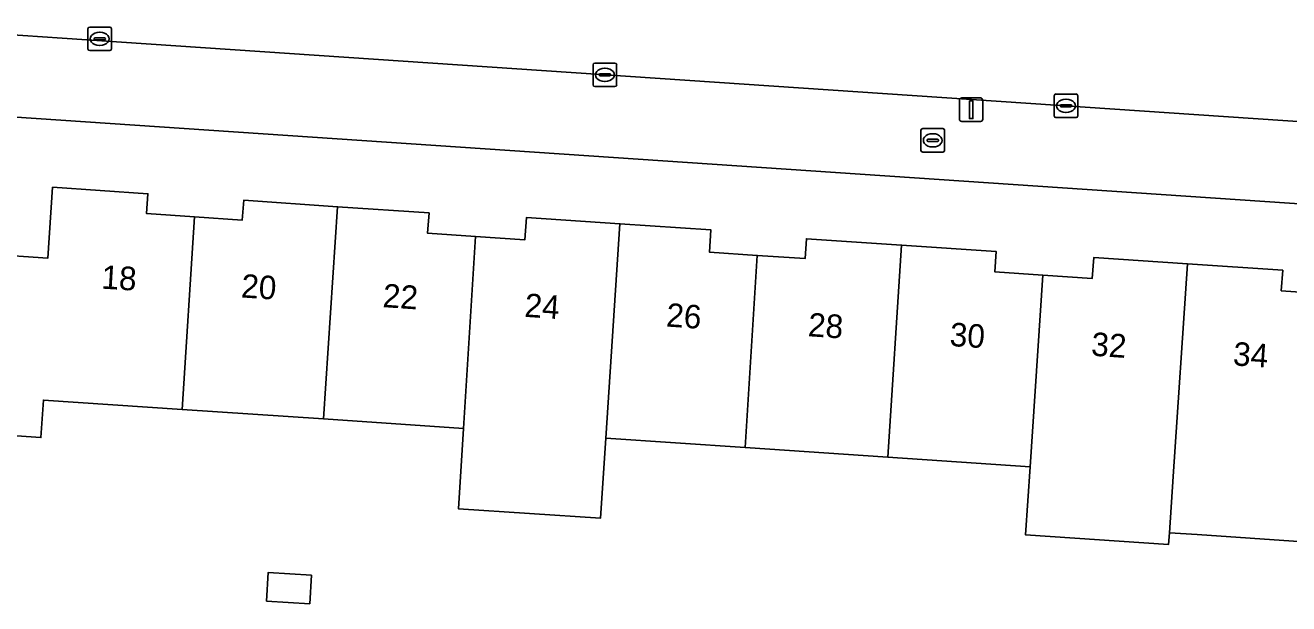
# Model space of a CAD drawing. Extents: x 161848 to 162726, y 385382 to 386521.
# Drawn here: x 162122 to 162175.7, y 385433 to 385457.6 of the extents above; entities that cross this region are included whole.
import ezdxf

# ---------------------------------------------------------------- set-up
doc = ezdxf.new("R2010")
doc.units = 0
for name, color, linetype in [('IMGEO_Brandkraan', 7, 'Continuous'), ('IMGEO_Erf', 7, 'Continuous'), ('IMGEO_Kolk', 7, 'Continuous'), ('IMGEO_Lichtmast', 7, 'Continuous'), ('IMGEO_Pand', 7, 'Continuous'), ('IMGEO_Pand_nummerreeks', 7, 'Continuous'), ('IMGEO_Rijbaan_lokaal_open', 7, 'Continuous'), ('IMGEO_Voetpad_open', 7, 'Continuous')]:
    doc.layers.add(name, color=color, linetype=linetype)

msp = doc.modelspace()

# ---------------------------------------------------------------- linework, layer by layer
at = {"layer": 'IMGEO_Brandkraan'}
for p, q in [((162160.104, 385452.277), (162160.104, 385453.129)), ((162160.179, 385453.203), (162161.031, 385453.203)), ((162160.592, 385452.983), (162160.617, 385452.983)), ((162161.105, 385453.129), (162161.105, 385452.277)), ((162160.363, 385452.697), (162160.363, 385452.709)), ((162160.801, 385452.66), (162160.403, 385452.66)), ((162160.406, 385452.746), (162160.804, 385452.746)), ((162160.615, 385452.423), (162160.59, 385452.423)), ((162160.847, 385452.709), (162160.847, 385452.697)), ((162161.031, 385452.203), (162160.179, 385452.203))]:
    msp.add_line(p, q, dxfattribs=at)
for points in [[(162160.104, 385452.277), (162160.104, 385453.129)], [(162160.179, 385453.203), (162161.031, 385453.203)], [(162161.105, 385453.129), (162161.105, 385452.277)], [(162161.031, 385452.203), (162160.179, 385452.203)]]:
    msp.add_lwpolyline(points, dxfattribs=at)
for centre, radius, start, end in [((162160.181, 385453.127), 0.0765, 91.552, 178.448), ((162160.181, 385453.127), 0.0765, 91.552, 178.448), ((162161.029, 385453.127), 0.0765, 1.552, 88.448), ((162161.029, 385453.127), 0.0765, 1.552, 88.448), ((162160.403, 385452.706), 0.0403, 85.8775, 175.7526), ((162160.4, 385452.696), 0.0366, 178.938, 274.7102), ((162160.804, 385452.703), 0.043, 264.8664, 352.4533), ((162160.808, 385452.708), 0.0386, 1.7309, 96.639), ((162160.181, 385452.279), 0.0765, 181.552, 268.448), ((162160.181, 385452.279), 0.0765, 181.552, 268.448), ((162161.029, 385452.279), 0.0765, 271.552, 358.448), ((162161.029, 385452.279), 0.0765, 271.552, 358.448)]:
    msp.add_arc(centre, radius, start, end, dxfattribs=at)
for centre, major_axis, ratio, start_param, end_param in [((162160.591, 385452.703), (-0.387, 0.002), 0.722429, 4.712389, 7.853982), ((162160.616, 385452.703), (-0.39, 0.002), 0.717154, 1.570796, 4.712389)]:
    msp.add_ellipse(centre, major_axis=major_axis, ratio=ratio, start_param=start_param, end_param=end_param, dxfattribs=at)
at = {"layer": 'IMGEO_Erf'}
for points in [[(162212.128, 385447.579), (162207.633, 385447.884), (162068.173, 385457.304)], [(162120.506, 385447.858), (162122.994, 385447.69), (162123.198, 385450.706), (162127.248, 385450.433), (162127.191, 385449.588), (162129.225, 385449.451), (162131.263, 385449.313), (162131.32, 385450.153), (162135.312, 385449.883), (162139.196, 385449.621), (162139.137, 385448.756), (162141.169, 385448.619), (162143.271, 385448.477), (162143.335, 385449.423), (162147.312, 385449.155), (162151.176, 385448.894), (162151.112, 385447.95), (162153.145, 385447.812), (162155.175, 385447.675), (162155.232, 385448.523), (162159.28, 385448.25), (162163.302, 385447.978), (162163.244, 385447.111), (162165.279, 385446.974), (162167.382, 385446.832), (162167.443, 385447.722), (162171.435, 385447.452), (162175.476, 385447.179), (162175.417, 385446.308), (162177.449, 385446.171)], [(162176.351, 385435.641), (162171.841, 385435.946), (162170.659, 385436.026), (162170.625, 385435.527), (162164.545, 385435.938), (162164.738, 385438.831), (162158.691, 385439.24), (162152.632, 385439.649), (162146.705, 385440.05), (162146.478, 385436.642), (162140.443, 385437.045), (162140.657, 385440.459), (162134.719, 385440.86), (162128.705, 385441.266), (162122.808, 385441.665), (162122.7, 385440.07), (162119.991, 385440.253)]]:
    msp.add_lwpolyline(points, dxfattribs=at)
msp.add_lwpolyline([(162132.286, 385433.117), (162132.357, 385434.329), (162134.197, 385434.22), (162134.126, 385433.008)], close=True, dxfattribs=at)
at = {"layer": 'IMGEO_Kolk'}
for p, q in [((162124.702, 385456.591), (162124.702, 385457.443)), ((162124.777, 385457.517), (162125.629, 385457.517)), ((162125.19, 385457.297), (162125.215, 385457.297)), ((162125.703, 385457.443), (162125.703, 385456.591)), ((162124.961, 385457.011), (162124.961, 385457.023)), ((162125.399, 385456.974), (162125.001, 385456.974)), ((162125.004, 385457.06), (162125.402, 385457.06)), ((162125.213, 385456.737), (162125.188, 385456.737)), ((162125.445, 385457.023), (162125.445, 385457.011)), ((162125.629, 385456.517), (162124.777, 385456.517)), ((162146.17, 385455.063), (162146.17, 385455.915)), ((162146.245, 385455.989), (162147.097, 385455.989)), ((162146.658, 385455.769), (162146.683, 385455.769)), ((162147.171, 385455.915), (162147.171, 385455.063)), ((162146.429, 385455.483), (162146.429, 385455.495)), ((162146.867, 385455.446), (162146.469, 385455.446)), ((162146.472, 385455.532), (162146.87, 385455.532)), ((162146.681, 385455.209), (162146.656, 385455.209)), ((162146.913, 385455.495), (162146.913, 385455.483)), ((162147.097, 385454.989), (162146.245, 385454.989)), ((162165.766, 385453.746), (162165.766, 385454.598)), ((162165.841, 385454.672), (162166.693, 385454.672)), ((162166.767, 385454.598), (162166.767, 385453.746)), ((162166.025, 385454.166), (162166.025, 385454.178)), ((162166.463, 385454.129), (162166.065, 385454.129)), ((162166.068, 385454.215), (162166.466, 385454.215)), ((162166.254, 385454.452), (162166.279, 385454.452)), ((162166.509, 385454.178), (162166.509, 385454.166)), ((162166.693, 385453.672), (162165.841, 385453.672)), ((162166.277, 385453.892), (162166.252, 385453.892))]:
    msp.add_line(p, q, dxfattribs=at)
for points in [[(162124.702, 385456.591), (162124.702, 385457.443)], [(162124.777, 385457.517), (162125.629, 385457.517)], [(162125.703, 385457.443), (162125.703, 385456.591)], [(162125.629, 385456.517), (162124.777, 385456.517)], [(162146.17, 385455.063), (162146.17, 385455.915)], [(162146.245, 385455.989), (162147.097, 385455.989)], [(162147.171, 385455.915), (162147.171, 385455.063)], [(162147.097, 385454.989), (162146.245, 385454.989)], [(162165.766, 385453.746), (162165.766, 385454.598)], [(162165.841, 385454.672), (162166.693, 385454.672)], [(162166.767, 385454.598), (162166.767, 385453.746)], [(162166.693, 385453.672), (162165.841, 385453.672)]]:
    msp.add_lwpolyline(points, dxfattribs=at)
for centre, radius, start, end in [((162124.779, 385457.441), 0.0765, 91.552, 178.448), ((162124.779, 385457.441), 0.0765, 91.552, 178.448), ((162125.627, 385457.441), 0.0765, 1.552, 88.448), ((162125.627, 385457.441), 0.0765, 1.552, 88.448), ((162125.001, 385457.02), 0.0403, 85.8775, 175.7526), ((162124.998, 385457.01), 0.0366, 178.938, 274.7102), ((162125.402, 385457.017), 0.043, 264.8664, 352.4533), ((162125.406, 385457.022), 0.0386, 1.7309, 96.639), ((162124.779, 385456.593), 0.0765, 181.552, 268.448), ((162124.779, 385456.593), 0.0765, 181.552, 268.448), ((162125.627, 385456.593), 0.0765, 271.552, 358.448), ((162125.627, 385456.593), 0.0765, 271.552, 358.448), ((162146.247, 385455.913), 0.0765, 91.552, 178.448), ((162146.247, 385455.913), 0.0765, 91.552, 178.448), ((162147.095, 385455.913), 0.0765, 1.552, 88.448), ((162147.095, 385455.913), 0.0765, 1.552, 88.448), ((162146.247, 385455.065), 0.0765, 181.552, 268.448), ((162146.247, 385455.065), 0.0765, 181.552, 268.448), ((162146.469, 385455.492), 0.0403, 85.8775, 175.7526), ((162146.466, 385455.482), 0.0366, 178.938, 274.7102), ((162146.87, 385455.489), 0.043, 264.8664, 352.4533), ((162146.874, 385455.494), 0.0386, 1.7309, 96.639), ((162147.095, 385455.065), 0.0765, 271.552, 358.448), ((162147.095, 385455.065), 0.0765, 271.552, 358.448), ((162165.843, 385454.596), 0.0765, 91.552, 178.448), ((162165.843, 385454.596), 0.0765, 91.552, 178.448), ((162166.691, 385454.596), 0.0765, 1.552, 88.448), ((162166.691, 385454.596), 0.0765, 1.552, 88.448), ((162166.065, 385454.175), 0.0403, 85.8775, 175.7526), ((162166.062, 385454.165), 0.0366, 178.938, 274.7102), ((162166.466, 385454.172), 0.043, 264.8664, 352.4533), ((162166.47, 385454.177), 0.0386, 1.7309, 96.639), ((162165.843, 385453.748), 0.0765, 181.552, 268.448), ((162165.843, 385453.748), 0.0765, 181.552, 268.448), ((162166.691, 385453.748), 0.0765, 271.552, 358.448), ((162166.691, 385453.748), 0.0765, 271.552, 358.448)]:
    msp.add_arc(centre, radius, start, end, dxfattribs=at)
for centre, major_axis, ratio, start_param, end_param in [((162125.189, 385457.017), (-0.387, 0.002), 0.722429, 4.712389, 7.853982), ((162125.214, 385457.017), (-0.39, 0.002), 0.717154, 1.570796, 4.712389), ((162146.657, 385455.489), (-0.387, 0.002), 0.722429, 4.712389, 7.853982), ((162146.682, 385455.489), (-0.39, 0.002), 0.717154, 1.570796, 4.712389), ((162166.253, 385454.172), (-0.387, 0.002), 0.722429, 4.712389, 7.853982), ((162166.278, 385454.172), (-0.39, 0.002), 0.717154, 1.570796, 4.712389)]:
    msp.add_ellipse(centre, major_axis=major_axis, ratio=ratio, start_param=start_param, end_param=end_param, dxfattribs=at)
at = {"layer": 'IMGEO_Lichtmast'}
for p, q in [((162161.74, 385453.603), (162161.74, 385454.403)), ((162161.74, 385454.403), (162161.74, 385453.603)), ((162161.84, 385454.503), (162162.63, 385454.503)), ((162162.63, 385454.503), (162161.84, 385454.503)), ((162162.73, 385454.403), (162162.73, 385453.603)), ((162162.73, 385453.603), (162162.73, 385454.403)), ((162162.63, 385453.503), (162161.84, 385453.503)), ((162161.84, 385453.503), (162162.63, 385453.503))]:
    msp.add_line(p, q, dxfattribs=at)
msp.add_lwpolyline([(162162.16, 385454.378), (162162.31, 385454.378), (162162.31, 385453.628), (162162.16, 385453.628), (162162.16, 385454.378)], dxfattribs=at)
for centre, start, end in [((162161.84, 385454.403), 90, 180), ((162161.84, 385454.403), 90, 180), ((162162.63, 385454.403), 0, 90), ((162162.63, 385454.403), 360, 90), ((162161.84, 385453.603), 180, 270), ((162161.84, 385453.603), 180, 270), ((162162.63, 385453.603), 270, 0), ((162162.63, 385453.603), 270, 0)]:
    msp.add_arc(centre, 0.1, start, end, dxfattribs=at)
at = {"layer": 'IMGEO_Pand'}
for points in [[(162129.225, 385449.451), (162127.191, 385449.588), (162127.248, 385450.433), (162123.198, 385450.706), (162122.994, 385447.69), (162120.506, 385447.858), (162120.099, 385441.848), (162119.991, 385440.253), (162122.7, 385440.07), (162122.808, 385441.665), (162128.705, 385441.266)], [(162128.705, 385441.266), (162134.719, 385440.86), (162135.312, 385449.883), (162131.32, 385450.153), (162131.263, 385449.313), (162129.225, 385449.451)], [(162141.169, 385448.619), (162139.137, 385448.756), (162139.196, 385449.621), (162135.312, 385449.883), (162134.719, 385440.86), (162140.657, 385440.459)], [(162140.443, 385437.045), (162146.478, 385436.642), (162146.705, 385440.05), (162147.312, 385449.155), (162143.335, 385449.423), (162143.271, 385448.477), (162141.169, 385448.619), (162140.657, 385440.459)], [(162146.705, 385440.05), (162152.632, 385439.649), (162153.145, 385447.812), (162151.112, 385447.95), (162151.176, 385448.894), (162147.312, 385449.155)], [(162152.632, 385439.649), (162158.691, 385439.24), (162159.28, 385448.25), (162155.232, 385448.523), (162155.175, 385447.675), (162153.145, 385447.812)], [(162165.279, 385446.974), (162163.244, 385447.111), (162163.302, 385447.978), (162159.28, 385448.25), (162158.691, 385439.24), (162164.738, 385438.831)], [(162171.435, 385447.452), (162167.443, 385447.722), (162167.382, 385446.832), (162165.279, 385446.974), (162164.738, 385438.831), (162164.545, 385435.938), (162170.625, 385435.527), (162170.659, 385436.026), (162170.821, 385438.421)], [(162177.449, 385446.171), (162175.417, 385446.308), (162175.476, 385447.179), (162171.435, 385447.452), (162170.821, 385438.421), (162170.659, 385436.026), (162171.841, 385435.946), (162176.351, 385435.641), (162176.513, 385438.036), (162176.872, 385438.012)], [(162132.286, 385433.117), (162134.126, 385433.008), (162134.197, 385434.22), (162132.357, 385434.329)]]:
    msp.add_lwpolyline(points, close=True, dxfattribs=at)
at = {"layer": 'IMGEO_Rijbaan_lokaal_open'}
msp.add_lwpolyline([(162069.282, 385460.718), (162118.574, 385457.387), (162123.604, 385457.047), (162209.291, 385451.258), (162213.94, 385450.945)], dxfattribs=at)
at = {"layer": 'IMGEO_Voetpad_open'}
for points in [[(162213.94, 385450.945), (162209.291, 385451.258), (162123.604, 385457.047), (162118.574, 385457.387), (162069.282, 385460.718)], [(162068.173, 385457.304), (162207.633, 385447.884), (162212.128, 385447.579)]]:
    msp.add_lwpolyline(points, dxfattribs=at)

# ---------------------------------------------------------------- texts
at = {"layer": 'IMGEO_Pand_nummerreeks'}
for s, rotation, p in [('18', 356.5966, (162125.255, 385446.401)), ('20', 356.0829, (162131.191, 385446.028)), ('22', 356.0829, (162137.207, 385445.616)), ('24', 356.0829, (162143.232, 385445.204)), ('26', 356.0829, (162149.255, 385444.791)), ('28', 356.0829, (162155.28, 385444.379)), ('30', 356.0829, (162161.302, 385443.966)), ('32', 356.081, (162167.317, 385443.554)), ('34', 356.081, (162173.343, 385443.142))]:
    msp.add_text(s, height=1, rotation=rotation, dxfattribs=at).set_placement(p)

doc.saveas('drawing.dxf')
